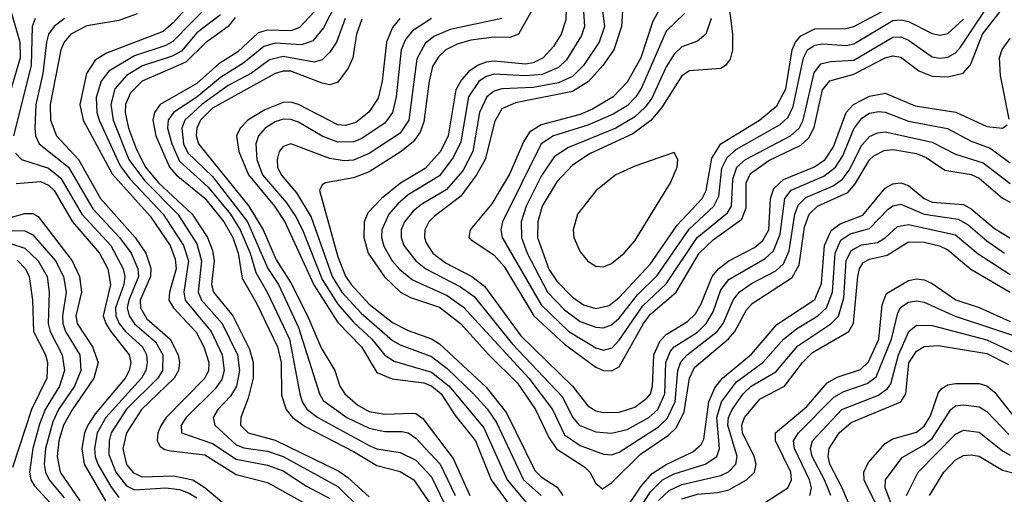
# Model space of a CAD drawing. Header units: inches. Extents: x 990535 to 1117859, y 769386 to 892122.
# Tile 861 of 1056: x 1054017 to 1056535, y 880473 to 881687. Entities that reach past the tile are written whole.
import ezdxf

# ---------------------------------------------------------------- set-up
doc = ezdxf.new("R2010")
doc.units = ezdxf.units.IN
doc.header["$MEASUREMENT"] = 0
doc.layers.add('B0858', color=7, linetype='Continuous')

msp = doc.modelspace()

# ---------------------------------------------------------------- linework, layer by layer
at = {"layer": 'B0858', "color": 5}
for points, elevation in [([(1055496.6, 881790), (1055512.4, 881670), (1055498.8, 881630), (1055458.5, 881570), (1055430, 881542.1), (1055394.2, 881525.8), (1055330, 881513.8), (1055249.7, 881510.3), (1055230, 881504.2), (1055211.4, 881490), (1055192.9, 881450), (1055175.9, 881350), (1055150, 881301), (1055107.7, 881252.3), (1055044.7, 881215.3), (1055022.6, 881197.4), (1055000.5, 881170), (1054992.4, 881150), (1054991.8, 881130), (1054998.8, 881110), (1055030.1, 881070), (1055055.7, 881050), (1055143.9, 881003.9), (1055178.9, 880978.9), (1055277, 880857), (1055403.7, 880723.7), (1055431.4, 880670), (1055447.4, 880650), (1055490, 880633.3), (1055530, 880629.8), (1055570, 880638.9), (1055625.9, 880670), (1055648.2, 880690), (1055666.8, 880730), (1055669.1, 880810), (1055681.1, 880838.9), (1055690.3, 880850), (1055750, 880888.1), (1055772.2, 880910), (1055790, 880940.1), (1055810, 880996.6), (1055830, 881022.7), (1055923.5, 881076.5), (1055944.2, 881095.8), (1055961.6, 881138.4), (1055973, 881230), (1055990, 881250.9), (1056072.8, 881287.2), (1056103.1, 881310), (1056121.4, 881338.6), (1056150, 881408), (1056170, 881435), (1056190, 881448.4), (1056212.8, 881452.8), (1056230, 881450.8), (1056290, 881427.3), (1056389.1, 881409.1), (1056450, 881376.8), (1056498.8, 881358.8), (1056550, 881321)], 3860), ([(1055819.7, 881810), (1055839.2, 881650), (1055839.4, 881610), (1055833.3, 881586.7), (1055821.6, 881570), (1055810, 881562.3), (1055730, 881556.2), (1055710, 881543.5), (1055658.2, 881461.8), (1055630.7, 881429.3), (1055584.5, 881395.5), (1055475.4, 881344.6), (1055430, 881315.5), (1055390, 881272.8), (1055353.1, 881210), (1055341.4, 881170), (1055340.9, 881130), (1055370, 881049), (1055390, 881018.2), (1055430, 880977.5), (1055458.1, 880958.1), (1055490, 880948.6), (1055524, 880956), (1055550, 880976.6), (1055630, 881062.5), (1055698.3, 881161.7), (1055761.6, 881230), (1055772.1, 881250), (1055787.1, 881332.9), (1055810, 881369.8), (1055908.4, 881430), (1055953.2, 881466.8), (1055975.8, 881510), (1055991.9, 881610), (1056000.6, 881630), (1056014.1, 881645.9), (1056050, 881664.2), (1056130, 881664.4), (1056150, 881669.6), (1056250, 881722.9)], 3980), ([(1055415.9, 881775.9), (1055413.2, 881686.8), (1055401.1, 881650), (1055381.6, 881618.4), (1055355.1, 881590), (1055330, 881577.2), (1055310, 881573.9), (1055230, 881581.2), (1055210, 881578.6), (1055188.7, 881571.3), (1055165.2, 881554.8), (1055146.3, 881533.7), (1055132.3, 881507.7), (1055112.2, 881390), (1055092.7, 881350), (1055053.4, 881306.6), (1054990.8, 881269.2), (1054941.7, 881230), (1054906.9, 881193.1), (1054897.3, 881170), (1054896.3, 881130), (1054908, 881090), (1054949.3, 881029.3), (1054990.8, 880990), (1055016.2, 880976.2), (1055090, 880951.5), (1055144.3, 880910), (1055216, 880830), (1055290, 880757.3), (1055335.4, 880690), (1055370, 880618.4), (1055389.8, 880589.8), (1055462.2, 880542.2), (1055475, 880530), (1055490, 880500.7), (1055507.1, 880487.1), (1055530, 880502.5), (1055603.9, 880576.1), (1055675.6, 880624.4), (1055696.1, 880643.9), (1055715.7, 880684.3), (1055730, 880770), (1055742.5, 880797.5), (1055829.5, 880870.5), (1055845.3, 880890), (1055875.2, 880944.8), (1055890, 880961.2), (1055992.5, 881027.5), (1056010, 881060.5), (1056023.5, 881156.5), (1056035.7, 881190), (1056056.7, 881210), (1056134.4, 881245.6), (1056153, 881267), (1056190, 881328.5), (1056201.2, 881338.8), (1056227.7, 881352.3), (1056250, 881355.2), (1056310, 881344.8), (1056334.5, 881334.5), (1056382.5, 881302.5), (1056450, 881291.1), (1056470, 881282), (1056530, 881230.8), (1056550, 881220.4)], 3820), ([(1055453.9, 881773.9), (1055461.4, 881670), (1055453.2, 881646.8), (1055415.3, 881584.7), (1055394.6, 881565.4), (1055352.7, 881547.3), (1055310, 881543.5), (1055230, 881547.8), (1055210, 881542), (1055191.1, 881528.9), (1055164.5, 881490), (1055145.1, 881374.9), (1055125.5, 881334.5), (1055090, 881287.9), (1055010, 881239.5), (1054983.7, 881216.3), (1054960.8, 881190), (1054942.4, 881150), (1054941.8, 881130), (1054947.6, 881107.6), (1054969.5, 881070), (1054988.5, 881048.5), (1055021.4, 881021.4), (1055110, 880981.6), (1055152, 880952), (1055319, 880770), (1055379.6, 880690), (1055410, 880625.1), (1055450, 880597.9), (1055510, 880575.8), (1055530, 880574.3), (1055550, 880580.7), (1055650, 880645.5), (1055672.6, 880667.4), (1055692.7, 880710), (1055700.1, 880790), (1055707.6, 880812.4), (1055723.4, 880830), (1055800.4, 880890), (1055815.3, 880910), (1055840.9, 880970), (1055856.3, 880990), (1055887.9, 881012.1), (1055950, 881044.7), (1055970, 881063.1), (1055984.1, 881095.9), (1055999, 881190), (1056007.1, 881212.9), (1056027.4, 881232.6), (1056097.4, 881262.6), (1056120.6, 881279.4), (1056137.6, 881302.4), (1056170, 881366.2), (1056190, 881388.6), (1056210, 881398.2), (1056230, 881400), (1056350, 881374.4), (1056410, 881343), (1056480.8, 881320.8), (1056550, 881267.9)], 3840), ([(1054461.5, 881738.5), (1054410, 881679.8), (1054383.1, 881656.9), (1054238.7, 881601.3), (1054210, 881583.8), (1054187.7, 881550), (1054170.8, 881470), (1054179.1, 881430), (1054252.8, 881292.8), (1054350, 881184.4), (1054401.4, 881110), (1054414.4, 881074.4), (1054416.5, 881050), (1054399.3, 880990), (1054398.3, 880970), (1054410, 880950), (1054468.1, 880888.1), (1054487.9, 880850), (1054500.1, 880810), (1054499.3, 880790), (1054490.5, 880770), (1054391.4, 880670), (1054378.1, 880650), (1054369.6, 880630), (1054368, 880610), (1054375.8, 880595.8), (1054387.7, 880587.7), (1054404.2, 880584.3), (1054490, 880573.9), (1054570, 880523.9), (1054650, 880503.7), (1054800, 880420)], 3520), ([(1054504.3, 881730), (1054408.1, 881631.9), (1054390, 881621.6), (1054310, 881595.1), (1054244.2, 881555.8), (1054224.6, 881530), (1054212.1, 881487.9), (1054213.5, 881450), (1054219.5, 881430), (1054273.4, 881313.4), (1054299.3, 881279.3), (1054383.9, 881190), (1054435.9, 881110), (1054448.6, 881070), (1054436.3, 880990), (1054440.2, 880970), (1054506.2, 880890), (1054534.1, 880830), (1054539.7, 880790), (1054533.4, 880766.6), (1054516.8, 880743.2), (1054442.2, 880670), (1054429.5, 880650), (1054430.1, 880630), (1054510, 880602.7), (1054570, 880562.8), (1054650, 880548), (1054690, 880533), (1054750, 880494), (1054810, 880462.5)], 3540), ([(1054825.9, 881730), (1054793.4, 881666.6), (1054766.6, 881633.4), (1054737.4, 881622.6), (1054670, 881627), (1054641.2, 881618.8), (1054590, 881576.8), (1054530, 881539.7), (1054470, 881489), (1054410.3, 881450), (1054396.6, 881430), (1054394.5, 881410), (1054405.6, 881370), (1054425.5, 881325.5), (1054498.5, 881258.5), (1054555.7, 881190), (1054580.8, 881150), (1054606.4, 881090), (1054620.6, 881040.6), (1054649.6, 880990), (1054706.8, 880870), (1054732.9, 880730), (1054738.7, 880710), (1054751, 880691), (1054779.1, 880670), (1054910, 880598.3), (1054930, 880589.4), (1054990, 880580.3), (1055030, 880560.2), (1055070, 880517.5), (1055102.5, 880450)], 3640), ([(1055662.2, 881730), (1055636.1, 881683.9), (1055605.2, 881590), (1055570, 881527.5), (1055534.1, 881490), (1055481.7, 881458.3), (1055450, 881445.1), (1055350, 881418.2), (1055320.8, 881399.2), (1055304.8, 881375.2), (1055270, 881293.8), (1055223.7, 881216.3), (1055168.3, 881150), (1055165.5, 881130), (1055170, 881124.8), (1055230, 881084.6), (1055256, 881056), (1055331.1, 880930), (1055410, 880857.1), (1055490, 880798.1), (1055510, 880790), (1055530, 880789.3), (1055550, 880799), (1055612.2, 880910), (1055630, 880934), (1055695.3, 880990), (1055754.2, 881090), (1055790, 881124.5), (1055863.4, 881176.6), (1055874.2, 881205.8), (1055874.1, 881270), (1055885.8, 881294.2), (1055932.7, 881327.3), (1056014.1, 881365.9), (1056035.2, 881384.8), (1056048.8, 881411.2), (1056070, 881508.1), (1056088.9, 881531.1), (1056150, 881548.3), (1056230, 881590), (1056250, 881595), (1056270, 881591.1), (1056316.5, 881556.5), (1056350, 881542.9), (1056390, 881541), (1056429.1, 881550.9), (1056448.3, 881571.7), (1056478.9, 881650), (1056536.1, 881723.9)], 3920), ([(1055716.8, 881703.2), (1055670, 881657.7), (1055606.7, 881513.3), (1055592.3, 881490), (1055570, 881467.2), (1055534.4, 881445.6), (1055470, 881417.8), (1055381.8, 881390), (1055350.1, 881370), (1055251.4, 881170), (1055246.7, 881150), (1055250.9, 881130), (1055350, 880957.9), (1055421, 880890), (1055490, 880848.2), (1055510, 880841.7), (1055531.8, 880848.2), (1055550, 880867.2), (1055610, 880954.9), (1055670, 881011.3), (1055749.2, 881130), (1055826.4, 881193.6), (1055836.6, 881210), (1055840.3, 881279.7), (1055850.7, 881310), (1055872.8, 881330), (1055987.7, 881390), (1056010.2, 881409.8), (1056019.9, 881430), (1056048.3, 881551.7), (1056065.6, 881574.4), (1056090, 881580.7), (1056150, 881584), (1056250, 881642.9), (1056270, 881643.5), (1056290, 881635.3), (1056350, 881592.4), (1056370, 881589), (1056390, 881591.8), (1056410, 881602.5), (1056422.7, 881617.3), (1056503.1, 881736.9)], 3940), ([(1053993.9, 881710), (1054017, 881630), (1054018.1, 881590), (1053976.8, 881450)], 3420), ([(1054055.9, 881690), (1054048.2, 881670), (1054046.2, 881570), (1054001, 881390)], 3440), ([(1054131.3, 881690), (1054104.7, 881670), (1054090.6, 881650), (1054085, 881630), (1054076.2, 881550), (1054058.3, 881470), (1054055, 881410), (1054056.6, 881390), (1054066.2, 881370), (1054141.8, 881310), (1054203.7, 881203.7), (1054272, 881130), (1054301.4, 881090), (1054319.1, 881050), (1054320.8, 881030), (1054295.5, 880970), (1054291.7, 880950), (1054296.2, 880930), (1054310, 880909), (1054363.5, 880863.5), (1054382.4, 880830), (1054381.6, 880790), (1054370, 880770), (1054290, 880690.8), (1054250.6, 880630), (1054245.1, 880610), (1054244.7, 880575.3), (1054262.7, 880530), (1054290, 880494.6), (1054310, 880484.1), (1054390, 880489.7), (1054425.2, 880485.2), (1054450, 880476.1), (1054470, 880463.7)], 3460), ([(1054317.3, 881702.7), (1054270, 881685.2), (1054188.5, 881671.4), (1054147.8, 881650), (1054130.6, 881630), (1054122.1, 881610), (1054094.2, 881470), (1054095.4, 881430), (1054110.5, 881390.5), (1054167.2, 881330), (1054223.6, 881230), (1054312.1, 881130), (1054339.5, 881090), (1054352, 881052), (1054351.2, 881030), (1054324.9, 880970), (1054325.4, 880950), (1054342.1, 880922.1), (1054401.4, 880870), (1054422.1, 880830), (1054425.7, 880810), (1054422.4, 880790), (1054411.4, 880770), (1054327.7, 880690), (1054290.1, 880630.1), (1054280, 880590), (1054289.7, 880549.7), (1054308, 880528), (1054330, 880517.9), (1054410, 880520), (1054459, 880510), (1054490, 880490.7), (1054550, 880440.2)], 3480), ([(1054530, 881699.4), (1054470, 881653.4), (1054430, 881607.2), (1054406.4, 881593.6), (1054330.7, 881569.3), (1054290, 881544.2), (1054260, 881510), (1054249.7, 881470), (1054255.5, 881430), (1054296.1, 881330), (1054335.7, 881275.7), (1054420.8, 881190), (1054470, 881113.7), (1054481.5, 881070), (1054472.9, 880990), (1054481.7, 880970), (1054534.4, 880910), (1054573.6, 880830), (1054579, 880790), (1054570.7, 880750), (1054556, 880724), (1054523.5, 880690), (1054511.2, 880670), (1054515.4, 880650), (1054570, 880600), (1054590, 880592.2), (1054650, 880583.7), (1054690, 880569.9), (1054830, 880493.3), (1054890, 880434.2)], 3560), ([(1054567.5, 881692.5), (1054549.7, 881670.3), (1054491.8, 881628.2), (1054441.7, 881578.3), (1054329.8, 881530), (1054299.7, 881500.3), (1054287.4, 881470), (1054286.5, 881450), (1054294.5, 881410), (1054315.1, 881355.1), (1054338.7, 881310), (1054371.2, 881270), (1054457.7, 881190), (1054497.3, 881130), (1054510, 881096.6), (1054514.1, 881070), (1054507.4, 881010), (1054512, 880990), (1054561.9, 880930), (1054604.6, 880844.6), (1054614.1, 880810), (1054613.7, 880770), (1054601.3, 880718.7), (1054581.8, 880670), (1054581.1, 880650), (1054600.7, 880630), (1054670, 880612), (1054832.5, 880532.5), (1054856.2, 880516.2), (1054910, 880466.4)], 3580), ([(1054770, 881707.4), (1054732.6, 881667.4), (1054710, 881659), (1054650, 881660.6), (1054626.4, 881653.6), (1054574.6, 881605.4), (1054526, 881574), (1054470, 881524), (1054375.7, 881470), (1054361.5, 881450), (1054357.1, 881430), (1054364.9, 881390), (1054399.9, 881310), (1054416.4, 881290), (1054490, 881230.9), (1054539.1, 881170), (1054561.3, 881130), (1054575.1, 881090), (1054585.7, 881025.7), (1054622.1, 880962.1), (1054676.2, 880850), (1054685, 880810), (1054686.5, 880726.5), (1054697.7, 880690), (1054713.9, 880670), (1054746.7, 880646.7), (1054870, 880583), (1054930, 880546.7), (1054990, 880531.7), (1055024.6, 880510), (1055116, 880376)], 3620), ([(1054849.2, 881690), (1054827.1, 881630), (1054810, 881604), (1054790, 881584.8), (1054770, 881578.4), (1054690, 881593.1), (1054655.7, 881584.3), (1054609.4, 881550.6), (1054550, 881518.6), (1054482.4, 881470), (1054439.2, 881430), (1054431.5, 881410), (1054435.9, 881370), (1054446.5, 881346.5), (1054510, 881285.9), (1054598.8, 881170), (1054651.1, 881051.1), (1054678.6, 881010), (1054730, 880899.7), (1054783, 880730), (1054792.8, 880712.8), (1054853.5, 880670), (1054910, 880642.3), (1054950, 880633.6), (1054993.8, 880633.8), (1055010, 880630.1), (1055030, 880617.1), (1055092.2, 880550), (1055130, 880469.7)], 3660), ([(1054891.2, 881688.8), (1054878, 881650), (1054868.6, 881590), (1054856.4, 881563.6), (1054830, 881527.2), (1054810, 881520.8), (1054790, 881524.9), (1054710, 881555.2), (1054690, 881555.6), (1054670.2, 881549.8), (1054510, 881460.7), (1054478.8, 881430), (1054469.5, 881410), (1054468.3, 881390), (1054473.5, 881370), (1054603, 881210), (1054639.4, 881150), (1054672.7, 881072.7), (1054710, 881013.9), (1054752.6, 880930), (1054787.5, 880847.5), (1054822.4, 880790), (1054835.4, 880750), (1054848, 880730), (1054881.1, 880701.1), (1054910, 880684.9), (1054950, 880678.2), (1055020.8, 880680.8), (1055030, 880679.5), (1055047.2, 880667.2), (1055125, 880565), (1055168.1, 880470)], 3680), ([(1054989.2, 881690), (1054970, 881667.4), (1054954.3, 881630), (1054943.2, 881530), (1054933.3, 881486.7), (1054909.3, 881450.7), (1054876, 881424), (1054850, 881416.4), (1054830, 881418.2), (1054730, 881470.6), (1054710, 881476), (1054690, 881475.4), (1054643.4, 881456.6), (1054600.1, 881430), (1054580.2, 881410), (1054571.1, 881390), (1054577.1, 881350), (1054601.9, 881290), (1054668, 881210), (1054694.4, 881170), (1054769, 881009), (1054830, 880912.5), (1054890.7, 880850), (1054930, 880785.1), (1054968.9, 880768.9), (1055050, 880758.4), (1055070, 880750.2), (1055094.2, 880730), (1055130, 880674.9), (1055181.9, 880610), (1055222, 880510), (1055284.6, 880424.6)], 3720), ([(1055070, 881690.4), (1055020.9, 881659.1), (1055003.3, 881636.7), (1054992.5, 881610), (1054979.3, 881490), (1054970.2, 881449.8), (1054950, 881422.8), (1054890, 881382.8), (1054870, 881374.5), (1054830, 881374.4), (1054790, 881389.7), (1054730, 881424.9), (1054710, 881432.3), (1054690, 881432.9), (1054670, 881426.3), (1054644.4, 881410), (1054627.1, 881390), (1054620.3, 881370), (1054622.7, 881330), (1054637.7, 881290), (1054698.7, 881218.7), (1054722.6, 881182.6), (1054739.8, 881150), (1054790, 881022.3), (1054830, 880959.5), (1054870, 880913.9), (1054917, 880870), (1054950, 880829.2), (1054974.1, 880814.1), (1055070, 880785.7), (1055115, 880750), (1055203.4, 880643.4), (1055263.4, 880510), (1055320.9, 880440.9)], 3740), ([(1055250, 881690.5), (1055117.9, 881662.1), (1055076.1, 881643.9), (1055053.7, 881626.3), (1055032.5, 881587.5), (1055011.9, 881430), (1054990, 881397.2), (1054910, 881344.8), (1054870, 881327.9), (1054846.4, 881326.4), (1054810, 881332), (1054710, 881369.4), (1054690, 881362.8), (1054680.6, 881350), (1054674.7, 881330), (1054676.2, 881310), (1054685, 881290), (1054724.1, 881244.1), (1054761.8, 881181.8), (1054815.8, 881030), (1054840.8, 880990), (1054890, 880936.1), (1054970, 880866.6), (1054990, 880855.1), (1055070, 880825.8), (1055110, 880795.3), (1055177.5, 880730), (1055211.9, 880691.9), (1055236.4, 880656.4), (1055305.2, 880510), (1055350.1, 880470)], 3760), ([(1055327.6, 881712.4), (1055292.1, 881650), (1055270, 881641.6), (1055230, 881642.7), (1055170, 881635.3), (1055135, 881625), (1055106.7, 881610), (1055087.3, 881592.7), (1055072.5, 881567.5), (1055063.4, 881530), (1055050, 881426.3), (1055040.4, 881399.6), (1055024, 881376), (1054992.1, 881350), (1054910, 881298.5), (1054870, 881282.6), (1054798.3, 881270), (1054790, 881264.4), (1054783.3, 881250), (1054830, 881080.4), (1054850, 881031.3), (1054864.6, 881010), (1054910, 880959.9), (1054970, 880912.7), (1055010, 880892), (1055070, 880871), (1055090, 880858.3), (1055210, 880747.4), (1055261.3, 880681.2), (1055333.8, 880533.8), (1055350, 880517.4), (1055391.4, 880491.4), (1055405.3, 880470)], 3780), ([(1055557.9, 881710), (1055555.9, 881670), (1055535.8, 881610), (1055508.1, 881570), (1055471.2, 881528.8), (1055430, 881503.9), (1055285, 881475), (1055250, 881459.2), (1055231.9, 881428.1), (1055206.9, 881330), (1055185.2, 881290), (1055144.4, 881235.6), (1055076.4, 881183.6), (1055062.8, 881170), (1055052.9, 881150), (1055051.7, 881130), (1055056.1, 881116.1), (1055073.6, 881090), (1055105.6, 881065.6), (1055172.6, 881030), (1055205.6, 881005.6), (1055298.1, 880878.1), (1055430.6, 880750), (1055470, 880699.1), (1055490, 880686.6), (1055510, 880682.3), (1055550, 880683.2), (1055590, 880696.4), (1055620.9, 880719.1), (1055629.8, 880730.2), (1055635.2, 880750), (1055638.2, 880830), (1055654.7, 880865.3), (1055670, 880882.2), (1055724.7, 880915.3), (1055744.8, 880935.2), (1055759.7, 880960.3), (1055787.4, 881030), (1055803.5, 881050), (1055830, 881070), (1055895.7, 881104.3), (1055917.5, 881122.5), (1055932.4, 881150), (1055936.5, 881230), (1055944.9, 881255.1), (1055970, 881278.6), (1056049.1, 881310.9), (1056076.8, 881330), (1056097.9, 881362.1), (1056130, 881449.7), (1056149.3, 881470.7), (1056190, 881492), (1056230, 881499.1), (1056307.1, 881467.1), (1056410.4, 881450.4), (1056490, 881414.3), (1056530, 881410.1), (1056541.6, 881418.4)], 3880), ([(1055784.6, 881690), (1055771.7, 881650), (1055750, 881632.7), (1055710, 881618.2), (1055690, 881599.1), (1055670, 881566.5), (1055633.1, 881486.9), (1055616.4, 881463.6), (1055590, 881438.5), (1055541.1, 881410), (1055419.8, 881360.2), (1055383.7, 881336.3), (1055350, 881286.8), (1055311.5, 881210), (1055299.4, 881170), (1055299.6, 881130), (1055314.7, 881090), (1055366.8, 880990), (1055410, 880944.9), (1055450, 880914.9), (1055490, 880900.5), (1055510, 880899.2), (1055530, 880906.6), (1055550, 880923.7), (1055596.5, 880983.5), (1055646.9, 881033.1), (1055728.6, 881151.4), (1055792, 881210), (1055804.4, 881235.6), (1055812.4, 881307.6), (1055825.5, 881334.5), (1055850, 881355.8), (1055961.2, 881418.8), (1055981.8, 881438.2), (1055995, 881465), (1056021, 881590), (1056031.4, 881610), (1056050, 881622.1), (1056070, 881625.3), (1056130, 881620.9), (1056150, 881625.4), (1056250, 881685.4), (1056270, 881687.2), (1056290, 881682.4), (1056350, 881652.3), (1056370, 881647.6), (1056390, 881651.8), (1056430, 881688.4)], 3960), ([(1056547.5, 881432.5), (1056524.6, 881544.6), (1056522.4, 881590), (1056529, 881611), (1056550, 881638.9)], 3880), ([(1054006.1, 881346.1), (1054020.8, 881330), (1054090, 881307.3), (1054122.1, 881282.1), (1054175.4, 881190), (1054249.3, 881109.3), (1054281, 881050), (1054285.2, 881030), (1054282.6, 881010), (1054262, 880950), (1054262.7, 880930), (1054271.3, 880910), (1054287.1, 880890), (1054330.5, 880850), (1054340.5, 880830), (1054342.9, 880810), (1054339, 880790), (1054327.7, 880770), (1054236.6, 880670), (1054214.5, 880630), (1054207.6, 880590), (1054209.4, 880570), (1054216.3, 880550), (1054250, 880492.7), (1054270, 880464.5)], 3440), ([(1054007.9, 881267.9), (1054070, 881273), (1054090, 881264), (1054105, 881250), (1054151.5, 881170), (1054221.1, 881090), (1054241.7, 881050), (1054248.8, 881010), (1054230.5, 880930), (1054236.5, 880910), (1054249.5, 880890), (1054296.9, 880830), (1054301, 880810), (1054296.9, 880790), (1054286.2, 880770), (1054210, 880679.3), (1054190.8, 880650), (1054182.3, 880630), (1054175.1, 880590), (1054181.6, 880550), (1054236, 880456)], 3420), ([(1055565.8, 880434.2), (1055605.9, 880494.1), (1055634.1, 880525.9), (1055670, 880549.5), (1055738.3, 880581.7), (1055759.2, 880600.8), (1055765.9, 880614.1), (1055779.4, 880710), (1055794.5, 880745.5), (1055813.7, 880770), (1055888.1, 880831.9), (1055952.8, 880907.2), (1056050, 880971.4), (1056067.5, 881012.5), (1056074.5, 881110), (1056091.7, 881148.3), (1056114.9, 881165.1), (1056172.5, 881187.5), (1056230, 881256.3), (1056250, 881267.4), (1056270, 881269.8), (1056290, 881262.7), (1056329.5, 881229.5), (1056350, 881220.9), (1056430, 881214.3), (1056450, 881203.5), (1056510, 881153.2), (1056549, 881129)], 3780), ([(1055584.9, 880410), (1055630, 880479.3), (1055660.7, 880510), (1055690, 880525.3), (1055770, 880550), (1055799.2, 880570), (1055806, 880590), (1055799.3, 880670), (1055811.3, 880710), (1055850, 880761), (1055917.4, 880810), (1055970, 880870.3), (1056003.3, 880896.7), (1056057.6, 880930), (1056079.6, 880950), (1056095.4, 880990), (1056101.8, 881090), (1056116.9, 881123.1), (1056140.9, 881139.1), (1056190, 881152.9), (1056237.6, 881202.4), (1056250, 881211.2), (1056270, 881215.3), (1056330, 881190), (1056417, 881177), (1056442.4, 881162.4), (1056490, 881121.2), (1056534.9, 881090)], 3760), ([(1053990, 881180.7), (1054030, 881191.4), (1054050, 881191.7), (1054063.6, 881183.6), (1054150.7, 881070), (1054169.8, 881030), (1054174.3, 880990), (1054160.3, 880930), (1054163.5, 880910), (1054203.1, 880850), (1054217.7, 880810), (1054206.3, 880770), (1054150.4, 880689.6), (1054128.6, 880650), (1054116.8, 880610), (1054112.6, 880570), (1054120.3, 880530), (1054170, 880456.1)], 3380), ([(1055650, 880457), (1055677.6, 880482.4), (1055710, 880498), (1055810, 880521.3), (1055829.1, 880530.9), (1055848, 880550), (1055851.5, 880570), (1055827.9, 880650), (1055829.5, 880670), (1055838.4, 880690), (1055866.9, 880730), (1055887.5, 880750), (1055950, 880786.8), (1056006.8, 880853.2), (1056090.7, 880909.3), (1056110.8, 880929.2), (1056124.2, 880975.8), (1056130.5, 881070), (1056143.4, 881096.6), (1056169.1, 881110.9), (1056210, 881117.7), (1056230, 881129.3), (1056261.4, 881158.6), (1056290, 881163.7), (1056410, 881136.9), (1056468, 881088), (1056550, 881035.6)], 3740), ([(1053919, 881139), (1054030, 881103), (1054064.2, 881070), (1054086.5, 881030), (1054091.8, 880990), (1054089.6, 880910), (1054094.2, 880890), (1054125.6, 880830), (1054131.3, 880790), (1054118.5, 880750), (1054081.9, 880690), (1054067.1, 880652.9), (1054049.9, 880590), (1054041.6, 880530), (1054045.4, 880510), (1054054.5, 880494.5), (1054113.8, 880430)], 3340), ([(1053990, 881148.2), (1054030, 881146.9), (1054050, 881136.7), (1054108.3, 881070), (1054128.8, 881030), (1054135.3, 880990), (1054125.9, 880930), (1054127.1, 880910), (1054134, 880890), (1054170.7, 880830), (1054173.2, 880790), (1054156.8, 880750), (1054116.2, 880690), (1054101.2, 880658.8), (1054082.7, 880590), (1054079.4, 880550), (1054082.4, 880530), (1054091.7, 880510), (1054130, 880463.7)], 3360), ([(1055710, 880461.8), (1055750, 880473.8), (1055802.4, 880477.6), (1055830, 880484.3), (1055875.6, 880510), (1055895.5, 880530), (1055900.1, 880550), (1055894.9, 880570), (1055865.5, 880630), (1055863.4, 880650), (1055870.2, 880670), (1055910, 880717), (1055972.7, 880750), (1056018.6, 880810), (1056044.1, 880835.9), (1056137.5, 880890), (1056148.9, 880911.1), (1056160, 881030), (1056164.2, 881050), (1056174.1, 881065.9), (1056190, 881074.7), (1056234.9, 881085.1), (1056290, 881118.8), (1056330, 881117.9), (1056368.8, 881108.8), (1056390, 881098.9), (1056449.1, 881049.1), (1056550, 880990.5)], 3720), ([(1054010, 881072), (1054031.2, 881050), (1054040.8, 881030), (1054049.4, 880970), (1054052.2, 880890), (1054083, 880830), (1054088.1, 880810), (1054086.4, 880770), (1054046.6, 880690), (1053998.5, 880541.5)], 3320), ([(1055850, 880404.9), (1055980.9, 880490), (1055990.4, 880510), (1055988.9, 880530), (1055949.4, 880610), (1055949.7, 880630), (1056030, 880697.6), (1056082, 880758), (1056107.4, 880772.6), (1056167.3, 880792.7), (1056187.7, 880812.3), (1056214.2, 880870), (1056222.2, 880957.8), (1056233.2, 880986.8), (1056290, 881019.7), (1056310, 881024), (1056330, 881021.6), (1056350, 881012.7), (1056410.7, 880970.7), (1056470, 880951.3), (1056550, 880914.8)], 3680), ([(1056037.7, 880470), (1056041.2, 880490), (1056036.4, 880510), (1055998.2, 880590), (1055995.8, 880610), (1056008.1, 880630), (1056098.6, 880721.4), (1056123.9, 880736.1), (1056183.8, 880756.2), (1056206.7, 880773.3), (1056246.5, 880870), (1056262.3, 880937.7), (1056270, 880951.6), (1056290, 880964.4), (1056310, 880967.8), (1056330, 880964.5), (1056408.7, 880928.7), (1056610, 880862.5)], 3660), ([(1056090.7, 880470), (1056075.1, 880510), (1056043.4, 880570), (1056039.1, 880590), (1056044.5, 880610), (1056119.6, 880690), (1056212.9, 880727.1), (1056236.3, 880743.7), (1056244.2, 880755.8), (1056264, 880830), (1056290.3, 880889.7), (1056310, 880905.6), (1056350, 880904.9), (1056490, 880868), (1056630, 880802.6)], 3640), ([(1056153, 880410), (1056120.2, 880490), (1056088.7, 880550), (1056084.1, 880570), (1056087, 880590), (1056112.6, 880630), (1056142.9, 880657.1), (1056270.3, 880710), (1056282.5, 880730), (1056290.3, 880809.7), (1056310, 880839.4), (1056330, 880851.5), (1056365.8, 880854.2), (1056490, 880833.3), (1056545, 880805)], 3620), ([(1056256.4, 880350), (1056185.3, 880490), (1056176.6, 880510), (1056175.2, 880530), (1056186.7, 880553.2), (1056230, 880603.3), (1056250, 880614.8), (1056310, 880632.1), (1056330, 880647.2), (1056346.2, 880673.8), (1056366.5, 880733.5), (1056375.6, 880744.4), (1056390, 880753), (1056410, 880756.6), (1056470, 880756.5), (1056490, 880750.8), (1056510, 880734.1), (1056556, 880676)], 3580), ([(1056252.7, 880430), (1056230.3, 880489.7), (1056230.7, 880510), (1056273.1, 880566.9), (1056330, 880599.5), (1056350, 880616.2), (1056397.6, 880690), (1056410, 880699.1), (1056430, 880702.1), (1056470, 880697.2), (1056490, 880685.2), (1056546, 880626)], 3560), ([(1056284.2, 880470), (1056314.3, 880530), (1056410, 880626.8), (1056430, 880636.8), (1056470, 880631.7), (1056530, 880584.7), (1056550, 880573.1)], 3540), ([(1056343, 880470), (1056380.3, 880530), (1056410, 880561.5), (1056430, 880572.3), (1056450, 880574.4), (1056470, 880570.4), (1056530, 880534.9), (1056570, 880524.8)], 3520)]:
    msp.add_lwpolyline(points, dxfattribs=dict(at, elevation=elevation))
at = {"layer": 'B0858', "color": 5, "elevation": 4020}
msp.add_lwpolyline([(1055690, 881347.8), (1055590, 881312.7), (1055541.5, 881290), (1055490.5, 881250), (1055442.9, 881190), (1055432.2, 881150), (1055433.8, 881130), (1055450, 881093.5), (1055470, 881069.7), (1055490, 881056.4), (1055510, 881055.1), (1055530, 881063.5), (1055562.5, 881090), (1055590, 881121.9), (1055681.3, 881270), (1055698.4, 881310), (1055699.9, 881330)], close=True, dxfattribs=at)

doc.saveas('drawing.dxf')
